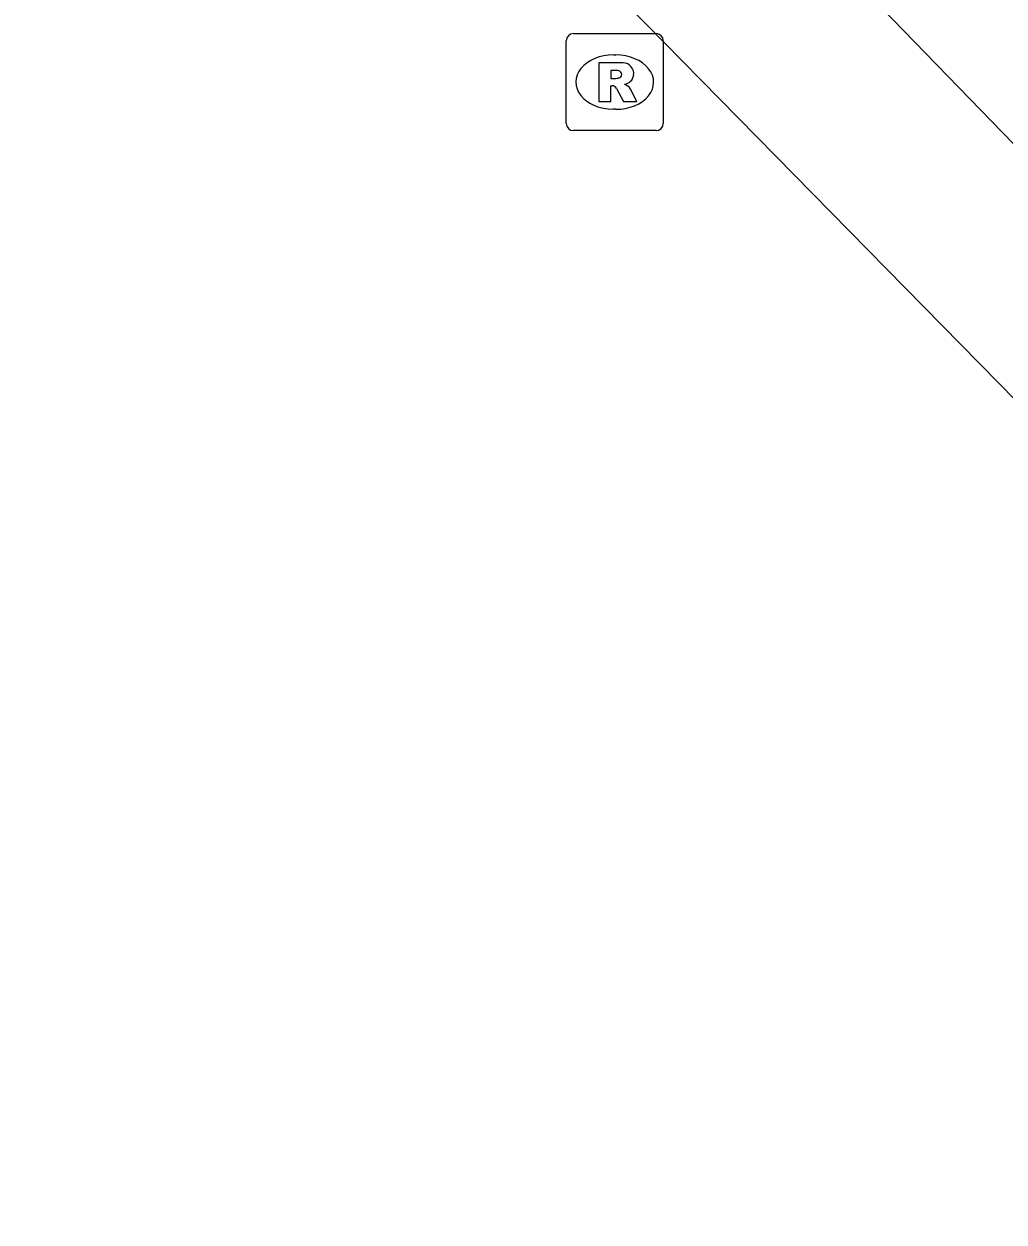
# Model space of a CAD drawing. Extents: x 161087 to 161922, y 382574 to 383873.
# Drawn here: x 161199.36 to 161209.47, y 383171.95 to 383184.3 of the extents above; entities that cross this region are included whole.
import ezdxf

# ---------------------------------------------------------------- set-up
doc = ezdxf.new("R2010")
doc.units = 0
for name, color, linetype in [('IMGEO_Berm_open', 7, 'Continuous'), ('IMGEO_Rijbaan_lokaal_gesloten', 7, 'Continuous'), ('IMGEO_Rioolput', 7, 'Continuous')]:
    doc.layers.add(name, color=color, linetype=linetype)

msp = doc.modelspace()

# ---------------------------------------------------------------- linework, layer by layer
at = {"layer": 'IMGEO_Berm_open'}
msp.add_lwpolyline([(161200.711, 383192.181), (161231.254, 383160.721)], dxfattribs=at)
at = {"layer": 'IMGEO_Rijbaan_lokaal_gesloten'}
msp.add_lwpolyline([(161229.915, 383159.599), (161223.029, 383166.656), (161210.171, 383179.825), (161200.036, 383190.14), (161199.363, 383190.86)], dxfattribs=at)
at = {"layer": 'IMGEO_Rioolput'}
for p, q in [((161204.953, 383183.271), (161204.953, 383184.123)), ((161205.028, 383184.197), (161205.88, 383184.197)), ((161205.954, 383184.123), (161205.954, 383183.271)), ((161205.441, 383183.977), (161205.466, 383183.977)), ((161205.464, 383183.417), (161205.439, 383183.417)), ((161205.88, 383183.197), (161205.028, 383183.197))]:
    msp.add_line(p, q, dxfattribs=at)
for points in [[(161204.953, 383183.271), (161204.953, 383184.123)], [(161205.028, 383184.197), (161205.88, 383184.197)], [(161205.954, 383184.123), (161205.954, 383183.271)], [(161205.542, 383183.895), (161205.29, 383183.897), (161205.29, 383183.497)], [(161205.468, 383183.816), (161205.414, 383183.816), (161205.414, 383183.735)], [(161205.414, 383183.735), (161205.466, 383183.735)], [(161205.29, 383183.497), (161205.414, 383183.497), (161205.414, 383183.659), (161205.425, 383183.659)], [(161205.472, 383183.63), (161205.543, 383183.497), (161205.683, 383183.497), (161205.618, 383183.623)], [(161205.88, 383183.197), (161205.028, 383183.197)]]:
    msp.add_lwpolyline(points, dxfattribs=at)
for centre, radius, start, end in [((161205.03, 383184.121), 0.0765, 91.552, 178.448), ((161205.03, 383184.121), 0.0765, 91.552, 178.448), ((161205.878, 383184.121), 0.0765, 1.552, 88.448), ((161205.878, 383184.121), 0.0765, 1.552, 88.448), ((161205.541, 383183.785), 0.109, 350.3612, 89.416), ((161205.45, 383183.924), 0.19, 274.7715, 282.9687), ((161205.474, 383183.72), 0.0964, 77.0061, 93.1865), ((161205.488, 383183.777), 0.0378, 276.6634, 79.6772), ((161205.539, 383183.785), 0.112, 277.5842, 350.9817), ((161205.424, 383183.606), 0.0533, 26.0293, 88.6989), ((161205.523, 383183.57), 0.108, 29.5134, 73.7905), ((161205.03, 383183.273), 0.0765, 181.552, 268.448), ((161205.03, 383183.273), 0.0765, 181.552, 268.448), ((161205.878, 383183.273), 0.0765, 271.552, 358.448), ((161205.878, 383183.273), 0.0765, 271.552, 358.448)]:
    msp.add_arc(centre, radius, start, end, dxfattribs=at)
for centre, major_axis, ratio, start_param, end_param in [((161205.44, 383183.697), (-0.387, 0.002), 0.722429, 4.712389, 7.853982), ((161205.465, 383183.697), (-0.39, 0.002), 0.717154, 1.570796, 4.712389)]:
    msp.add_ellipse(centre, major_axis=major_axis, ratio=ratio, start_param=start_param, end_param=end_param, dxfattribs=at)

doc.saveas('drawing.dxf')
